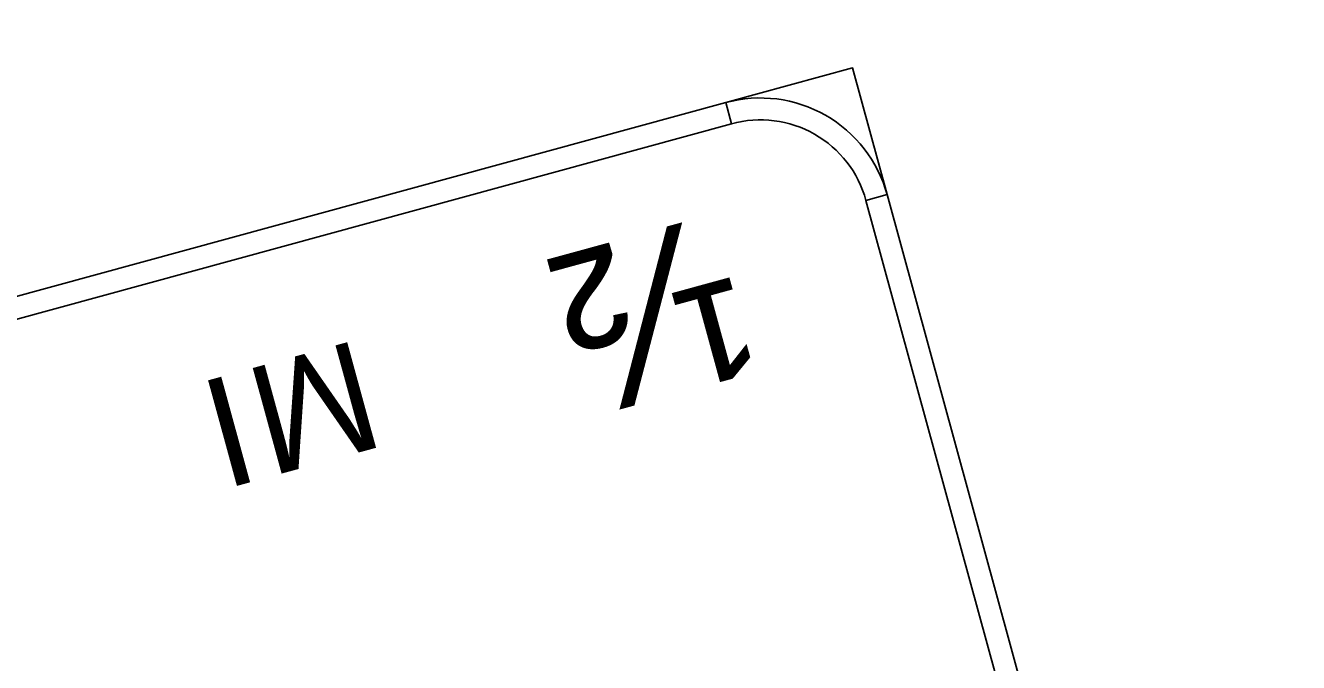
# Model space of a CAD drawing. Extents: x 2001876 to 2025694, y 804561 to 868938.
# Drawn here: x 2011148.2 to 2011295.5, y 826822.6 to 826896.4 of the extents above; entities that cross this region are included whole.
import ezdxf

# ---------------------------------------------------------------- set-up
doc = ezdxf.new("R2010")
doc.units = 0
doc.layers.add('TR SN EXTRUDED PANEL SIGNS- MOUNTED OVERHEAD', color=7, linetype='Continuous')

msp = doc.modelspace()

# ---------------------------------------------------------------- linework, layer by layer
at = {"layer": 'TR SN EXTRUDED PANEL SIGNS- MOUNTED OVERHEAD'}
for p, q in [((2011229.24, 826887.43), (2011229.91, 826884.99)), ((2011245.47, 826876.11), (2011247.91, 826876.78))]:
    msp.add_line(p, q, dxfattribs=at)
msp.add_lwpolyline([(2011247.91, 826876.78), (2011243.91, 826891.44), (2011243.91, 826891.44), (2011229.24, 826887.43)], dxfattribs=at)
for points in [[(2011229.91, 826884.99), (2010958.66, 826810.84), (2010958, 826813.29), (2011229.24, 826887.43), (2011229.91, 826884.99)], [(2011283.55, 826736.82), (2011245.47, 826876.11), (2011247.91, 826876.78), (2011285.99, 826737.49), (2011283.55, 826736.82)]]:
    msp.add_lwpolyline(points, close=True, dxfattribs=at)
for radius in [15.2, 12.67]:
    msp.add_arc((2011233.25, 826872.77), radius, 15.2886, 105.2889, dxfattribs=at)

# ---------------------------------------------------------------- texts
for s, height, p in [('REMOVE EXISTING SIGN BRIDGE', 20, (2011292.37, 826998.56)), ('½', 19, (2011228.33, 826874.71)), ('M', 12.67, (2011186.77, 826860.07)), ('I', 12.67, (2011172.36, 826856.12))]:
    msp.add_text(s, height=height, rotation=195.2888, dxfattribs=at).set_placement(p)

doc.saveas('drawing.dxf')
